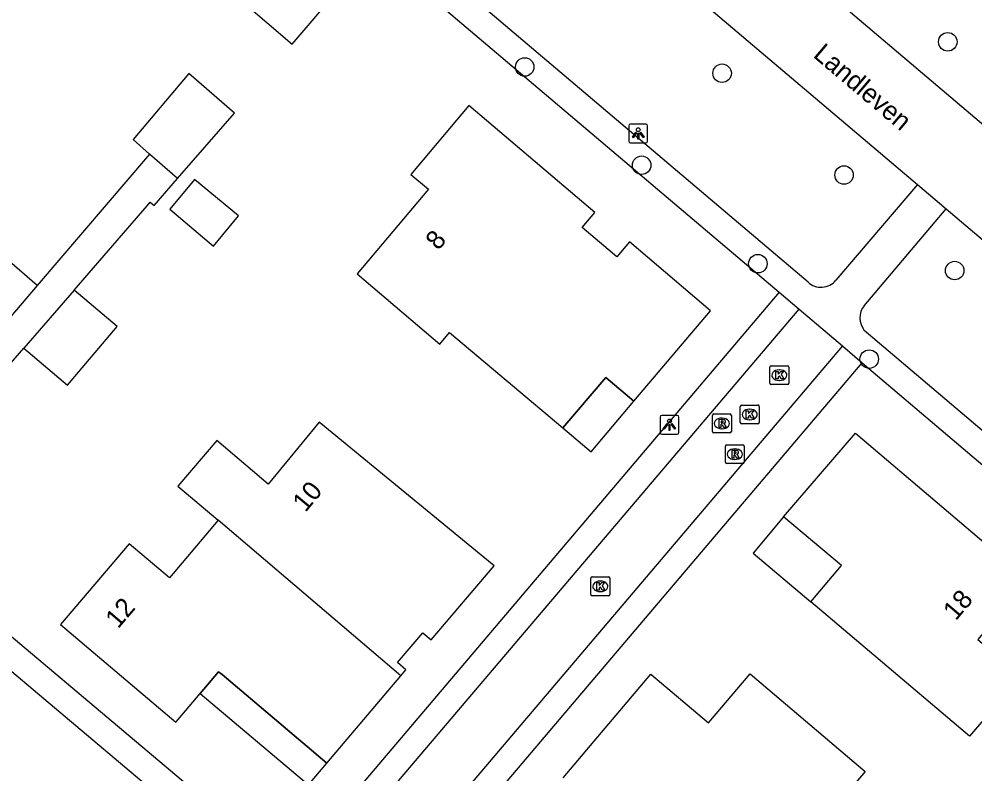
# Model space of a CAD drawing. Extents: x 156414 to 157775, y 382335 to 383765.
# Drawn here: x 156837.1 to 156887.7, y 382427.9 to 382467.9 of the extents above; entities that cross this region are included whole.
import ezdxf

# ---------------------------------------------------------------- set-up
doc = ezdxf.new("R2010")
doc.units = 0
for name, color, linetype in [('IMGEO_Boom', 7, 'Continuous'), ('IMGEO_Kolk', 7, 'Continuous'), ('IMGEO_Lichtpunt', 7, 'Continuous'), ('IMGEO_Openbare_ruimte_label', 7, 'Continuous'), ('IMGEO_Pand', 7, 'Continuous'), ('IMGEO_Pand_nummerreeks', 7, 'Continuous'), ('IMGEO_Pand_overbouw', 7, 'Continuous'), ('IMGEO_Rijbaan_lokaal_open', 7, 'Continuous'), ('IMGEO_Rioolput', 7, 'Continuous'), ('IMGEO_Voetpad_open', 7, 'Continuous')]:
    doc.layers.add(name, color=color, linetype=linetype)

msp = doc.modelspace()

# ---------------------------------------------------------------- linework, layer by layer
at = {"layer": 'IMGEO_Boom'}
for centre in [(156886.26, 382466.651), (156863.881, 382465.321), (156874.322, 382464.989), (156870.065, 382460.121), (156880.773, 382459.602), (156876.213, 382454.908), (156886.625, 382454.547), (156882.103, 382449.859)]:
    msp.add_circle(centre, 0.489, dxfattribs=at)
at = {"layer": 'IMGEO_Kolk'}
for p, q in [((156876.848, 382448.582), (156876.848, 382449.434)), ((156876.923, 382449.508), (156877.775, 382449.508)), ((156877.336, 382449.288), (156877.361, 382449.288)), ((156877.849, 382449.434), (156877.849, 382448.582)), ((156877.359, 382448.728), (156877.334, 382448.728)), ((156877.775, 382448.508), (156876.923, 382448.508)), ((156875.281, 382446.505), (156875.281, 382447.357)), ((156875.356, 382447.431), (156876.208, 382447.431)), ((156875.769, 382447.211), (156875.794, 382447.211)), ((156876.282, 382447.357), (156876.282, 382446.505)), ((156875.792, 382446.651), (156875.767, 382446.651)), ((156876.208, 382446.431), (156875.356, 382446.431)), ((156867.379, 382437.407), (156867.379, 382438.259)), ((156867.454, 382438.333), (156868.306, 382438.333)), ((156867.867, 382438.113), (156867.892, 382438.113)), ((156868.38, 382438.259), (156868.38, 382437.407)), ((156867.89, 382437.553), (156867.865, 382437.553)), ((156868.306, 382437.333), (156867.454, 382437.333))]:
    msp.add_line(p, q, dxfattribs=at)
for points in [[(156876.848, 382448.582), (156876.848, 382449.434)], [(156876.923, 382449.508), (156877.775, 382449.508)], [(156877.169, 382449.208), (156877.292, 382449.208), (156877.292, 382449.057), (156877.422, 382449.208), (156877.586, 382449.208), (156877.44, 382449.057), (156877.593, 382448.808), (156877.441, 382448.808), (156877.356, 382448.972), (156877.292, 382448.905), (156877.292, 382448.808), (156877.169, 382448.808), (156877.169, 382449.208)], [(156877.849, 382449.434), (156877.849, 382448.582)], [(156877.775, 382448.508), (156876.923, 382448.508)], [(156875.281, 382446.505), (156875.281, 382447.357)], [(156875.356, 382447.431), (156876.208, 382447.431)], [(156875.602, 382447.131), (156875.725, 382447.131), (156875.725, 382446.98), (156875.855, 382447.131), (156876.019, 382447.131), (156875.873, 382446.98), (156876.026, 382446.731), (156875.874, 382446.731), (156875.789, 382446.895), (156875.725, 382446.828), (156875.725, 382446.731), (156875.602, 382446.731), (156875.602, 382447.131)], [(156876.282, 382447.357), (156876.282, 382446.505)], [(156876.208, 382446.431), (156875.356, 382446.431)], [(156867.379, 382437.407), (156867.379, 382438.259)], [(156867.454, 382438.333), (156868.306, 382438.333)], [(156867.7, 382438.033), (156867.823, 382438.033), (156867.823, 382437.882), (156867.953, 382438.033), (156868.117, 382438.033), (156867.971, 382437.882), (156868.124, 382437.633), (156867.972, 382437.633), (156867.887, 382437.797), (156867.823, 382437.73), (156867.823, 382437.633), (156867.7, 382437.633), (156867.7, 382438.033)], [(156868.38, 382438.259), (156868.38, 382437.407)], [(156868.306, 382437.333), (156867.454, 382437.333)]]:
    msp.add_lwpolyline(points, dxfattribs=at)
for centre, start, end in [((156876.925, 382449.432), 91.552, 178.448), ((156876.925, 382449.432), 91.552, 178.448), ((156877.773, 382449.432), 1.552, 88.448), ((156877.773, 382449.432), 1.552, 88.448), ((156876.925, 382448.584), 181.552, 268.448), ((156876.925, 382448.584), 181.552, 268.448), ((156877.773, 382448.584), 271.552, 358.448), ((156877.773, 382448.584), 271.552, 358.448), ((156875.358, 382447.355), 91.552, 178.448), ((156875.358, 382447.355), 91.552, 178.448), ((156876.206, 382447.355), 1.552, 88.448), ((156876.206, 382447.355), 1.552, 88.448), ((156875.358, 382446.507), 181.552, 268.448), ((156875.358, 382446.507), 181.552, 268.448), ((156876.206, 382446.507), 271.552, 358.448), ((156876.206, 382446.507), 271.552, 358.448), ((156867.456, 382438.257), 91.552, 178.448), ((156867.456, 382438.257), 91.552, 178.448), ((156868.304, 382438.257), 1.552, 88.448), ((156868.304, 382438.257), 1.552, 88.448), ((156867.456, 382437.409), 181.552, 268.448), ((156867.456, 382437.409), 181.552, 268.448), ((156868.304, 382437.409), 271.552, 358.448), ((156868.304, 382437.409), 271.552, 358.448)]:
    msp.add_arc(centre, 0.0765, start, end, dxfattribs=at)
for centre, major_axis, ratio, start_param, end_param in [((156877.335, 382449.008), (-0.387, 0.002), 0.722429, 4.712389, 7.853982), ((156877.36, 382449.008), (-0.39, 0.002), 0.717154, 1.570796, 4.712389), ((156875.768, 382446.931), (-0.387, 0.002), 0.722429, 4.712389, 7.853982), ((156875.793, 382446.931), (-0.39, 0.002), 0.717154, 1.570796, 4.712389), ((156867.866, 382437.833), (-0.387, 0.002), 0.722429, 4.712389, 7.853982), ((156867.891, 382437.833), (-0.39, 0.002), 0.717154, 1.570796, 4.712389)]:
    msp.add_ellipse(centre, major_axis=major_axis, ratio=ratio, start_param=start_param, end_param=end_param, dxfattribs=at)
at = {"layer": 'IMGEO_Lichtpunt'}
for p, q in [((156869.386, 382462.203), (156869.386, 382461.396)), ((156869.386, 382462.203), (156869.386, 382461.396)), ((156870.288, 382462.298), (156869.48, 382462.298)), ((156870.288, 382462.298), (156869.48, 382462.298)), ((156870.382, 382461.396), (156870.382, 382462.203)), ((156870.382, 382461.396), (156870.382, 382462.203)), ((156869.48, 382461.302), (156870.288, 382461.302)), ((156869.48, 382461.302), (156870.288, 382461.302)), ((156871.04, 382446.785), (156871.04, 382445.978)), ((156871.04, 382446.785), (156871.04, 382445.978)), ((156871.942, 382446.88), (156871.134, 382446.88)), ((156871.942, 382446.88), (156871.134, 382446.88)), ((156872.036, 382445.978), (156872.036, 382446.785)), ((156872.036, 382445.978), (156872.036, 382446.785)), ((156871.134, 382445.884), (156871.942, 382445.884)), ((156871.134, 382445.884), (156871.942, 382445.884))]:
    msp.add_line(p, q, dxfattribs=at)
for points in [[(156869.76, 382461.867), (156869.799, 382461.839), (156869.611, 382461.577), (156869.573, 382461.604), (156869.76, 382461.867)], [(156869.862, 382461.819), (156869.909, 382461.819), (156869.909, 382461.497), (156869.862, 382461.497), (156869.862, 382461.819)], [(156869.972, 382461.839), (156870.01, 382461.866), (156870.197, 382461.604), (156870.158, 382461.576), (156869.972, 382461.839)], [(156871.414, 382446.449), (156871.453, 382446.421), (156871.265, 382446.159), (156871.227, 382446.186), (156871.414, 382446.449)], [(156871.516, 382446.401), (156871.563, 382446.401), (156871.563, 382446.079), (156871.516, 382446.079), (156871.516, 382446.401)], [(156871.626, 382446.421), (156871.664, 382446.448), (156871.851, 382446.186), (156871.812, 382446.158), (156871.626, 382446.421)]]:
    msp.add_lwpolyline(points, dxfattribs=at)
for centre in [(156869.885, 382462.001), (156871.539, 382446.583)]:
    msp.add_circle(centre, 0.0994, dxfattribs=at)
for centre, start, end in [((156869.48, 382462.203), 90, 180), ((156869.48, 382462.203), 90, 180), ((156870.288, 382462.203), 0, 90), ((156870.288, 382462.203), 0, 90), ((156869.48, 382461.396), 180, 270), ((156869.48, 382461.396), 180, 270), ((156870.288, 382461.396), 270, 0), ((156870.288, 382461.396), 270, 360), ((156871.134, 382446.785), 90, 180), ((156871.134, 382446.785), 90, 180), ((156871.942, 382446.785), 0, 90), ((156871.942, 382446.785), 0, 90), ((156871.134, 382445.978), 180, 270), ((156871.134, 382445.978), 180, 270), ((156871.942, 382445.978), 270, 0), ((156871.942, 382445.978), 270, 360)]:
    msp.add_arc(centre, 0.0946, start, end, dxfattribs=at)
at = {"layer": 'IMGEO_Pand'}
for points in [[(156850.01, 382472.602), (156847.682, 382469.885), (156851.58, 382466.52), (156853.883, 382469.24), (156850.01, 382472.602)], [(156845.52, 382459.424), (156848.523, 382462.877), (156846.108, 382464.976), (156843.159, 382461.477), (156844.039, 382460.712)], [(156869.417, 382456.068), (156868.744, 382455.276), (156866.922, 382456.823), (156867.596, 382457.616), (156860.928, 382463.281), (156857.847, 382459.638), (156858.796, 382458.848), (156855.016, 382454.371), (156859.384, 382450.654), (156859.903, 382451.269), (156865.899, 382446.214), (156868.166, 382448.881), (156869.652, 382447.629), (156873.715, 382452.416), (156869.417, 382456.068)], [(156845.52, 382459.424), (156844.039, 382460.712)], [(156846.407, 382459.371), (156845.104, 382457.8), (156847.421, 382455.843), (156848.739, 382457.437), (156846.407, 382459.371)], [(156838.087, 382453.751), (156835.405, 382456.06), (156832.784, 382453.003), (156835.48, 382450.702)], [(156838.087, 382453.751), (156835.48, 382450.702)], [(156840.037, 382453.506), (156837.386, 382450.444)], [(156837.386, 382450.444), (156839.698, 382448.487), (156842.315, 382451.578), (156840.037, 382453.506)], [(156857.325, 382433.097), (156857.599, 382433.42), (156857.153, 382433.799), (156858.492, 382435.378), (156858.939, 382435), (156862.258, 382438.914), (156852.999, 382446.522), (156850.304, 382443.243), (156847.586, 382445.557), (156845.533, 382443.144), (156847.662, 382441.33)], [(156879.019, 382437.02), (156880.635, 382438.937), (156877.576, 382441.515), (156881.371, 382445.943), (156890.517, 382438.186), (156887.844, 382435.024), (156890.03, 382433.155), (156890.121, 382433.078), (156887.411, 382429.908), (156879.019, 382437.02)], [(156847.662, 382441.33), (156845.086, 382438.293), (156842.946, 382440.092), (156839.319, 382435.823), (156845.429, 382430.651), (156845.55, 382430.794), (156846.711, 382432.169), (156847.676, 382433.31), (156847.866, 382433.161), (156853.407, 382428.479), (156857.325, 382433.097)], [(156857.325, 382433.097), (156847.662, 382441.33)], [(156865.916, 382427.697), (156870.544, 382433.192), (156873.599, 382430.619), (156875.809, 382433.206), (156881.888, 382428.029), (156875.069, 382419.988)]]:
    msp.add_lwpolyline(points, dxfattribs=at)
at = {"layer": 'IMGEO_Pand_overbouw'}
for points in [[(156867.389, 382444.958), (156869.652, 382447.629), (156868.166, 382448.881), (156865.899, 382446.214)], [(156877.576, 382441.515), (156875.973, 382439.598), (156879.019, 382437.02), (156880.635, 382438.937)], [(156853.407, 382428.479), (156847.866, 382433.161), (156847.676, 382433.31), (156846.711, 382432.169), (156852.439, 382427.335)]]:
    msp.add_lwpolyline(points, close=True, dxfattribs=at)
at = {"layer": 'IMGEO_Rijbaan_lokaal_open'}
for points in [[(156844.108, 382493.469), (156884.65, 382459.104)], [(156898.238, 382453.7), (156897.703, 382454.152), (156898.46, 382455.055), (156897.681, 382455.704), (156896.961, 382454.779), (156896.478, 382455.187), (156880.529, 382468.689), (156881.272, 382469.602), (156880.502, 382470.246), (156879.768, 382469.333), (156863.112, 382483.433), (156863.872, 382484.335), (156863.133, 382484.994), (156862.353, 382484.075), (156861.762, 382484.576), (156861.282, 382485.009)], [(156884.65, 382459.104), (156886.177, 382457.81)], [(156886.177, 382457.81), (156926.24, 382423.851)], [(156848.473, 382423.417), (156812.607, 382453.674)], [(156853.925, 382423.673), (156878.396, 382452.501)], [(156878.396, 382452.501), (156880.689, 382450.557)], [(156880.689, 382450.557), (156856.154, 382421.653)]]:
    msp.add_lwpolyline(points, dxfattribs=at)
at = {"layer": 'IMGEO_Rioolput'}
for p, q in [((156873.81, 382446.03), (156873.81, 382446.882)), ((156873.885, 382446.956), (156874.737, 382446.956)), ((156874.298, 382446.736), (156874.323, 382446.736)), ((156874.811, 382446.882), (156874.811, 382446.03)), ((156874.321, 382446.176), (156874.296, 382446.176)), ((156874.737, 382445.956), (156873.885, 382445.956)), ((156874.493, 382444.405), (156874.493, 382445.257)), ((156874.568, 382445.331), (156875.42, 382445.331)), ((156874.981, 382445.111), (156875.006, 382445.111)), ((156875.494, 382445.257), (156875.494, 382444.405)), ((156875.004, 382444.551), (156874.979, 382444.551)), ((156875.42, 382444.331), (156874.568, 382444.331))]:
    msp.add_line(p, q, dxfattribs=at)
for points in [[(156873.81, 382446.03), (156873.81, 382446.882)], [(156873.885, 382446.956), (156874.737, 382446.956)], [(156874.399, 382446.654), (156874.147, 382446.656), (156874.147, 382446.256)], [(156874.325, 382446.575), (156874.271, 382446.575), (156874.271, 382446.494)], [(156874.811, 382446.882), (156874.811, 382446.03)], [(156874.147, 382446.256), (156874.271, 382446.256), (156874.271, 382446.418), (156874.282, 382446.418)], [(156874.271, 382446.494), (156874.323, 382446.494)], [(156874.329, 382446.389), (156874.4, 382446.256), (156874.54, 382446.256), (156874.475, 382446.382)], [(156874.737, 382445.956), (156873.885, 382445.956)], [(156874.493, 382444.405), (156874.493, 382445.257)], [(156874.568, 382445.331), (156875.42, 382445.331)], [(156875.082, 382445.029), (156874.83, 382445.031), (156874.83, 382444.631)], [(156875.494, 382445.257), (156875.494, 382444.405)], [(156874.83, 382444.631), (156874.954, 382444.631), (156874.954, 382444.793), (156874.965, 382444.793)], [(156875.008, 382444.95), (156874.954, 382444.95), (156874.954, 382444.869)], [(156874.954, 382444.869), (156875.006, 382444.869)], [(156875.012, 382444.764), (156875.083, 382444.631), (156875.223, 382444.631), (156875.158, 382444.757)], [(156875.42, 382444.331), (156874.568, 382444.331)]]:
    msp.add_lwpolyline(points, dxfattribs=at)
for centre, radius, start, end in [((156873.887, 382446.88), 0.0765, 91.552, 178.448), ((156873.887, 382446.88), 0.0765, 91.552, 178.448), ((156874.331, 382446.479), 0.0964, 77.0061, 93.1865), ((156874.345, 382446.536), 0.0378, 276.6634, 79.6772), ((156874.398, 382446.544), 0.109, 350.3612, 89.416), ((156874.396, 382446.544), 0.112, 277.5842, 350.9817), ((156874.735, 382446.88), 0.0765, 1.552, 88.448), ((156874.735, 382446.88), 0.0765, 1.552, 88.448), ((156873.887, 382446.032), 0.0765, 181.552, 268.448), ((156873.887, 382446.032), 0.0765, 181.552, 268.448), ((156874.281, 382446.365), 0.0533, 26.0293, 88.6989), ((156874.307, 382446.683), 0.19, 274.7715, 282.9687), ((156874.38, 382446.329), 0.108, 29.5134, 73.7905), ((156874.735, 382446.032), 0.0765, 271.552, 358.448), ((156874.735, 382446.032), 0.0765, 271.552, 358.448), ((156874.57, 382445.255), 0.0765, 91.552, 178.448), ((156874.57, 382445.255), 0.0765, 91.552, 178.448), ((156875.081, 382444.919), 0.109, 350.3612, 89.416), ((156875.418, 382445.255), 0.0765, 1.552, 88.448), ((156875.418, 382445.255), 0.0765, 1.552, 88.448), ((156874.964, 382444.74), 0.0533, 26.0293, 88.6989), ((156874.99, 382445.058), 0.19, 274.7715, 282.9687), ((156875.014, 382444.854), 0.0964, 77.0061, 93.1865), ((156875.028, 382444.911), 0.0378, 276.6634, 79.6772), ((156875.079, 382444.919), 0.112, 277.5842, 350.9817), ((156875.063, 382444.704), 0.108, 29.5134, 73.7905), ((156874.57, 382444.407), 0.0765, 181.552, 268.448), ((156874.57, 382444.407), 0.0765, 181.552, 268.448), ((156875.418, 382444.407), 0.0765, 271.552, 358.448), ((156875.418, 382444.407), 0.0765, 271.552, 358.448)]:
    msp.add_arc(centre, radius, start, end, dxfattribs=at)
for centre, major_axis, ratio, start_param, end_param in [((156874.297, 382446.456), (-0.387, 0.002), 0.722429, 4.712389, 7.853982), ((156874.322, 382446.456), (-0.39, 0.002), 0.717154, 1.570796, 4.712389), ((156874.98, 382444.831), (-0.387, 0.002), 0.722429, 4.712389, 7.853982), ((156875.005, 382444.831), (-0.39, 0.002), 0.717154, 1.570796, 4.712389)]:
    msp.add_ellipse(centre, major_axis=major_axis, ratio=ratio, start_param=start_param, end_param=end_param, dxfattribs=at)
at = {"layer": 'IMGEO_Voetpad_open'}
for points in [[(156878.866, 382453.93), (156834.843, 382491.235)], [(156835.001, 382489.257), (156877.342, 382453.394)], [(156844.039, 382460.712), (156838.087, 382453.751)], [(156840.037, 382453.506), (156843.904, 382457.972), (156844.07, 382458.164), (156844.272, 382457.989), (156845.52, 382459.424)], [(156884.65, 382459.104), (156880.336, 382454.031)], [(156881.83, 382452.686), (156886.177, 382457.81)], [(156877.342, 382453.394), (156852.806, 382424.468)], [(156877.342, 382453.394), (156878.396, 382452.501)], [(156926.041, 382413.904), (156881.842, 382451.382)], [(156880.689, 382450.557), (156881.734, 382449.671)], [(156834.276, 382446.87), (156837.386, 382450.444)], [(156857.229, 382420.763), (156881.734, 382449.671)], [(156881.734, 382449.671), (156903.563, 382431.149), (156924.214, 382413.601)], [(156849.402, 382424.466), (156829.512, 382441.236)]]:
    msp.add_lwpolyline(points, dxfattribs=at)
for centre, radius, start, end in [((156879.553, 382454.678), 1.016, 227.4239, 320.437), ((156882.681, 382452.042), 1.067, 142.8605, 218.194)]:
    msp.add_arc(centre, radius, start, end, dxfattribs=at)

# ---------------------------------------------------------------- texts
at = {"layer": 'IMGEO_Openbare_ruimte_label'}
msp.add_text('Landleven', height=1, rotation=319.7031, dxfattribs=at).set_placement((156879.086, 382465.883))
at = {"layer": 'IMGEO_Pand_nummerreeks'}
for s, rotation, p in [('8', 49.6296, (156859.304, 382455.576)), ('10', 50.3859, (156852.281, 382441.715)), ('18', 49.5952, (156886.684, 382435.979)), ('12', 49.452, (156842.366, 382435.553))]:
    msp.add_text(s, height=1, rotation=rotation, dxfattribs=at).set_placement(p)

doc.saveas('drawing.dxf')
